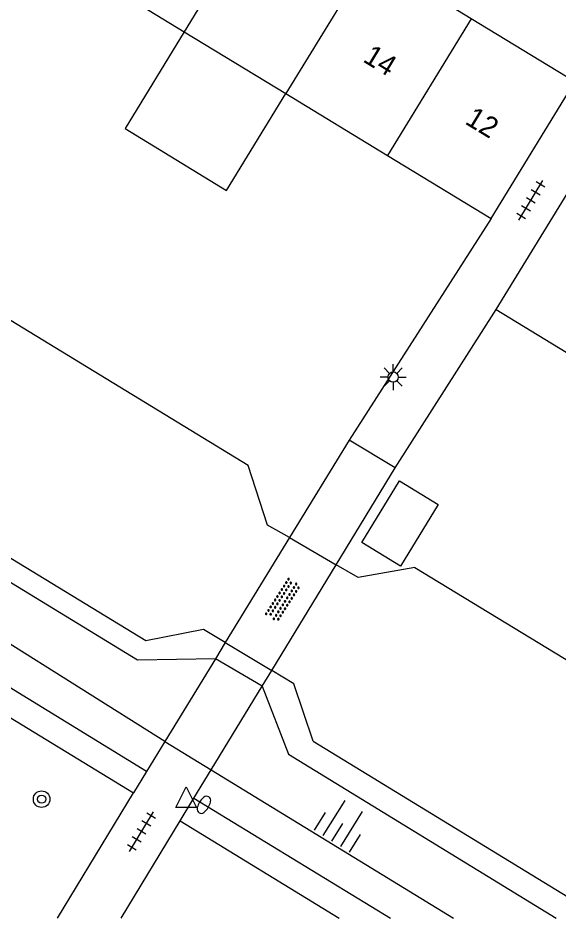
# Model space of a CAD drawing. Extents: x 128000 to 131008, y 398996 to 402500.
# Drawn here: x 129579.7 to 129605.88, y 399000 to 399043.56 of the extents above; entities that cross this region are included whole.
import ezdxf

# ---------------------------------------------------------------- set-up
doc = ezdxf.new("R2010")
doc.units = 0
for name, color, linetype in [('gg-anno-huisnummerreeks BGT', 7, 'Continuous'), ('gg-bbg-gedigitaliseerde bijgebouw', 7, 'Continuous'), ('gg-bbg-hoofdgebouw', 7, 'Continuous'), ('gg-bbg-luifel en loopbrug', 7, 'Continuous'), ('gg-bbg-tussenscheiding', 7, 'Continuous'), ('gg-knt-BGT kruinlijn', 7, 'Continuous'), ('gg-knt-verharding', 7, 'Continuous'), ('gg-kntw-beschoeiing', 7, 'Continuous'), ('gg-kwrk-kunstwerk niveau 01', 7, 'Continuous'), ('gt-grn-groengrens', 7, 'Continuous'), ('gt-symb-boom', 7, 'Continuous'), ('gt-symb-brandkraan', 7, 'Continuous'), ('gt-symb-lichtmast', 7, 'Continuous'), ('gt-symb-overige verharding', 7, 'Continuous'), ('gt-symb-talud symbool', 7, 'Continuous'), ('gt-symb-tegel verharding', 7, 'Continuous'), ('gt-symb-waterafsluiter', 7, 'Continuous')]:
    doc.layers.add(name, color=color, linetype=linetype)

# ---------------------------------------------------------------- blocks, each defined once
blk = doc.blocks.new('gt0-TEG1')
at = {"layer": 'gt-symb-tegel verharding'}
for p, q in [((-1.125, 0), (1.125, 0)), ((-0.9, -0.25), (-0.9, 0.25)), ((-0.45, -0.25), (-0.45, 0.25)), ((0, -0.25), (0, 0.25)), ((0.45, -0.25), (0.45, 0.25)), ((0.9, -0.25), (0.9, 0.25))]:
    blk.add_line(p, q, dxfattribs=at)
blk = doc.blocks.new('gt0-LMAST')
at = {"layer": 'gt-symb-lichtmast'}
for p, q in [((-0.182, 0.173), (-0.447, 0.438)), ((-0.005, 0.246), (-0.005, 0.621)), ((0.172, 0.173), (0.437, 0.438)), ((-0.255, -0.004), (-0.63, -0.004)), ((-0.182, -0.181), (-0.447, -0.446)), ((-0.005, -0.254), (-0.005, -0.629)), ((0.437, -0.446), (0.172, -0.181)), ((0.245, -0.004), (0.62, -0.004))]:
    blk.add_line(p, q, dxfattribs=at)
blk.add_circle((-0.005, -0.004), 0.25, dxfattribs=at)
blk = doc.blocks.new('gt0-OVH')
at = {"layer": 'gt-symb-overige verharding'}
for points in [[(-0.972, 0.298), (-0.967, 0.308), (-0.965, 0.319), (-0.966, 0.33), (-0.971, 0.34), (-0.978, 0.348), (-0.988, 0.353), (-0.999, 0.355), (-1.01, 0.354), (-1.02, 0.349), (-1.028, 0.342), (-1.033, 0.332), (-1.035, 0.321), (-1.034, 0.31), (-1.029, 0.3), (-1.022, 0.292), (-1.012, 0.287), (-1.001, 0.285), (-0.99, 0.286), (-0.98, 0.291)], [(-0.872, 0.106), (-0.867, 0.116), (-0.865, 0.126), (-0.866, 0.137), (-0.871, 0.147), (-0.878, 0.156), (-0.888, 0.161), (-0.899, 0.163), (-0.91, 0.162), (-0.92, 0.157), (-0.928, 0.15), (-0.933, 0.14), (-0.935, 0.129), (-0.934, 0.118), (-0.929, 0.108), (-0.922, 0.1), (-0.912, 0.095), (-0.901, 0.092), (-0.89, 0.094), (-0.88, 0.098)], [(-0.772, 0.298), (-0.767, 0.308), (-0.765, 0.319), (-0.766, 0.33), (-0.771, 0.34), (-0.778, 0.348), (-0.788, 0.353), (-0.799, 0.355), (-0.81, 0.354), (-0.82, 0.349), (-0.828, 0.342), (-0.833, 0.332), (-0.835, 0.321), (-0.834, 0.31), (-0.829, 0.3), (-0.822, 0.292), (-0.812, 0.287), (-0.801, 0.285), (-0.79, 0.286), (-0.78, 0.291)], [(-0.672, 0.106), (-0.667, 0.116), (-0.665, 0.126), (-0.666, 0.137), (-0.671, 0.147), (-0.678, 0.156), (-0.688, 0.161), (-0.699, 0.163), (-0.71, 0.162), (-0.72, 0.157), (-0.728, 0.15), (-0.733, 0.14), (-0.735, 0.129), (-0.734, 0.118), (-0.729, 0.108), (-0.722, 0.1), (-0.712, 0.095), (-0.701, 0.092), (-0.69, 0.094), (-0.68, 0.098)], [(-0.572, 0.298), (-0.567, 0.308), (-0.565, 0.319), (-0.566, 0.33), (-0.571, 0.34), (-0.578, 0.348), (-0.588, 0.353), (-0.599, 0.355), (-0.61, 0.354), (-0.62, 0.349), (-0.628, 0.342), (-0.633, 0.332), (-0.635, 0.321), (-0.634, 0.31), (-0.629, 0.3), (-0.622, 0.292), (-0.612, 0.287), (-0.601, 0.285), (-0.59, 0.286), (-0.58, 0.291)], [(-0.472, 0.106), (-0.467, 0.116), (-0.465, 0.126), (-0.466, 0.137), (-0.471, 0.147), (-0.478, 0.156), (-0.488, 0.161), (-0.499, 0.163), (-0.51, 0.162), (-0.52, 0.157), (-0.528, 0.15), (-0.533, 0.14), (-0.535, 0.129), (-0.534, 0.118), (-0.529, 0.108), (-0.522, 0.1), (-0.512, 0.095), (-0.501, 0.092), (-0.49, 0.094), (-0.48, 0.098)], [(-0.372, 0.298), (-0.367, 0.308), (-0.365, 0.319), (-0.366, 0.33), (-0.371, 0.34), (-0.378, 0.348), (-0.388, 0.353), (-0.399, 0.355), (-0.41, 0.354), (-0.42, 0.349), (-0.428, 0.342), (-0.433, 0.332), (-0.435, 0.321), (-0.434, 0.31), (-0.429, 0.3), (-0.422, 0.292), (-0.412, 0.287), (-0.401, 0.285), (-0.39, 0.286), (-0.38, 0.291)], [(-0.272, 0.106), (-0.267, 0.116), (-0.265, 0.126), (-0.266, 0.137), (-0.271, 0.147), (-0.278, 0.156), (-0.288, 0.161), (-0.299, 0.163), (-0.31, 0.162), (-0.32, 0.157), (-0.328, 0.15), (-0.333, 0.14), (-0.335, 0.129), (-0.334, 0.118), (-0.329, 0.108), (-0.322, 0.1), (-0.312, 0.095), (-0.301, 0.092), (-0.29, 0.094), (-0.28, 0.098)], [(-0.172, 0.298), (-0.167, 0.308), (-0.165, 0.319), (-0.166, 0.33), (-0.171, 0.34), (-0.178, 0.348), (-0.188, 0.353), (-0.199, 0.355), (-0.21, 0.354), (-0.22, 0.349), (-0.228, 0.342), (-0.233, 0.332), (-0.235, 0.321), (-0.234, 0.31), (-0.229, 0.3), (-0.222, 0.292), (-0.212, 0.287), (-0.201, 0.285), (-0.19, 0.286), (-0.18, 0.291)], [(-0.072, 0.106), (-0.067, 0.116), (-0.065, 0.126), (-0.066, 0.137), (-0.071, 0.147), (-0.078, 0.156), (-0.088, 0.161), (-0.099, 0.163), (-0.11, 0.162), (-0.12, 0.157), (-0.128, 0.15), (-0.133, 0.14), (-0.135, 0.129), (-0.134, 0.118), (-0.129, 0.108), (-0.122, 0.1), (-0.112, 0.095), (-0.101, 0.092), (-0.09, 0.094), (-0.08, 0.098)], [(0.028, 0.298), (0.033, 0.308), (0.035, 0.319), (0.034, 0.33), (0.029, 0.34), (0.022, 0.348), (0.012, 0.353), (0.001, 0.355), (-0.01, 0.354), (-0.02, 0.349), (-0.028, 0.342), (-0.033, 0.332), (-0.035, 0.321), (-0.034, 0.31), (-0.029, 0.3), (-0.022, 0.292), (-0.012, 0.287), (-0.001, 0.285), (0.01, 0.286), (0.02, 0.291)], [(0.128, 0.106), (0.133, 0.116), (0.135, 0.126), (0.134, 0.137), (0.129, 0.147), (0.122, 0.156), (0.112, 0.161), (0.101, 0.163), (0.09, 0.162), (0.08, 0.157), (0.072, 0.15), (0.067, 0.14), (0.065, 0.129), (0.066, 0.118), (0.071, 0.108), (0.078, 0.1), (0.088, 0.095), (0.099, 0.092), (0.11, 0.094), (0.12, 0.098)], [(0.228, 0.298), (0.233, 0.308), (0.235, 0.319), (0.234, 0.33), (0.229, 0.34), (0.222, 0.348), (0.212, 0.353), (0.201, 0.355), (0.19, 0.354), (0.18, 0.349), (0.172, 0.342), (0.167, 0.332), (0.165, 0.321), (0.166, 0.31), (0.171, 0.3), (0.178, 0.292), (0.188, 0.287), (0.199, 0.285), (0.21, 0.286), (0.22, 0.291)], [(0.328, 0.106), (0.333, 0.116), (0.335, 0.126), (0.334, 0.137), (0.329, 0.147), (0.322, 0.156), (0.312, 0.161), (0.301, 0.163), (0.29, 0.162), (0.28, 0.157), (0.272, 0.15), (0.267, 0.14), (0.265, 0.129), (0.266, 0.118), (0.271, 0.108), (0.278, 0.1), (0.288, 0.095), (0.299, 0.092), (0.31, 0.094), (0.32, 0.098)], [(0.428, 0.298), (0.433, 0.308), (0.435, 0.319), (0.434, 0.33), (0.429, 0.34), (0.422, 0.348), (0.412, 0.353), (0.401, 0.355), (0.39, 0.354), (0.38, 0.349), (0.372, 0.342), (0.367, 0.332), (0.365, 0.321), (0.366, 0.31), (0.371, 0.3), (0.378, 0.292), (0.388, 0.287), (0.399, 0.285), (0.41, 0.286), (0.42, 0.291)], [(0.528, 0.106), (0.533, 0.116), (0.535, 0.126), (0.534, 0.137), (0.529, 0.147), (0.522, 0.156), (0.512, 0.161), (0.501, 0.163), (0.49, 0.162), (0.48, 0.157), (0.472, 0.15), (0.467, 0.14), (0.465, 0.129), (0.466, 0.118), (0.471, 0.108), (0.478, 0.1), (0.488, 0.095), (0.499, 0.092), (0.51, 0.094), (0.52, 0.098)], [(0.628, 0.298), (0.633, 0.308), (0.635, 0.319), (0.634, 0.33), (0.629, 0.34), (0.622, 0.348), (0.612, 0.353), (0.601, 0.355), (0.59, 0.354), (0.58, 0.349), (0.572, 0.342), (0.567, 0.332), (0.565, 0.321), (0.566, 0.31), (0.571, 0.3), (0.578, 0.292), (0.588, 0.287), (0.599, 0.285), (0.61, 0.286), (0.62, 0.291)], [(0.728, 0.106), (0.733, 0.116), (0.735, 0.126), (0.734, 0.137), (0.729, 0.147), (0.722, 0.156), (0.712, 0.161), (0.701, 0.163), (0.69, 0.162), (0.68, 0.157), (0.672, 0.15), (0.667, 0.14), (0.665, 0.129), (0.666, 0.118), (0.671, 0.108), (0.678, 0.1), (0.688, 0.095), (0.699, 0.092), (0.71, 0.094), (0.72, 0.098)], [(0.828, 0.298), (0.833, 0.308), (0.835, 0.319), (0.834, 0.33), (0.829, 0.34), (0.822, 0.348), (0.812, 0.353), (0.801, 0.355), (0.79, 0.354), (0.78, 0.349), (0.772, 0.342), (0.767, 0.332), (0.765, 0.321), (0.766, 0.31), (0.771, 0.3), (0.778, 0.292), (0.788, 0.287), (0.799, 0.285), (0.81, 0.286), (0.82, 0.291)], [(0.928, 0.106), (0.933, 0.116), (0.935, 0.126), (0.934, 0.137), (0.929, 0.147), (0.922, 0.156), (0.912, 0.161), (0.901, 0.163), (0.89, 0.162), (0.88, 0.157), (0.872, 0.15), (0.867, 0.14), (0.865, 0.129), (0.866, 0.118), (0.871, 0.108), (0.878, 0.1), (0.888, 0.095), (0.899, 0.092), (0.91, 0.094), (0.92, 0.098)], [(1.028, 0.298), (1.033, 0.308), (1.035, 0.319), (1.034, 0.33), (1.029, 0.34), (1.022, 0.348), (1.012, 0.353), (1.001, 0.355), (0.99, 0.354), (0.98, 0.349), (0.972, 0.342), (0.967, 0.332), (0.965, 0.321), (0.966, 0.31), (0.971, 0.3), (0.978, 0.292), (0.988, 0.287), (0.999, 0.285), (1.01, 0.286), (1.02, 0.291)], [(-0.972, -0.142), (-0.967, -0.132), (-0.965, -0.121), (-0.966, -0.11), (-0.971, -0.1), (-0.978, -0.092), (-0.988, -0.087), (-0.999, -0.085), (-1.01, -0.086), (-1.02, -0.091), (-1.028, -0.098), (-1.033, -0.108), (-1.035, -0.119), (-1.034, -0.13), (-1.029, -0.14), (-1.022, -0.148), (-1.012, -0.153), (-1.001, -0.155), (-0.99, -0.154), (-0.98, -0.149)], [(-0.872, -0.334), (-0.867, -0.324), (-0.865, -0.314), (-0.866, -0.303), (-0.871, -0.293), (-0.878, -0.284), (-0.888, -0.279), (-0.899, -0.277), (-0.91, -0.278), (-0.92, -0.283), (-0.928, -0.29), (-0.933, -0.3), (-0.935, -0.311), (-0.934, -0.322), (-0.929, -0.332), (-0.922, -0.34), (-0.912, -0.345), (-0.901, -0.348), (-0.89, -0.346), (-0.88, -0.342)], [(-0.772, -0.142), (-0.767, -0.132), (-0.765, -0.121), (-0.766, -0.11), (-0.771, -0.1), (-0.778, -0.092), (-0.788, -0.087), (-0.799, -0.085), (-0.81, -0.086), (-0.82, -0.091), (-0.828, -0.098), (-0.833, -0.108), (-0.835, -0.119), (-0.834, -0.13), (-0.829, -0.14), (-0.822, -0.148), (-0.812, -0.153), (-0.801, -0.155), (-0.79, -0.154), (-0.78, -0.149)], [(-0.672, -0.334), (-0.667, -0.324), (-0.665, -0.314), (-0.666, -0.303), (-0.671, -0.293), (-0.678, -0.284), (-0.688, -0.279), (-0.699, -0.277), (-0.71, -0.278), (-0.72, -0.283), (-0.728, -0.29), (-0.733, -0.3), (-0.735, -0.311), (-0.734, -0.322), (-0.729, -0.332), (-0.722, -0.34), (-0.712, -0.345), (-0.701, -0.348), (-0.69, -0.346), (-0.68, -0.342)], [(-0.572, -0.142), (-0.567, -0.132), (-0.565, -0.121), (-0.566, -0.11), (-0.571, -0.1), (-0.578, -0.092), (-0.588, -0.087), (-0.599, -0.085), (-0.61, -0.086), (-0.62, -0.091), (-0.628, -0.098), (-0.633, -0.108), (-0.635, -0.119), (-0.634, -0.13), (-0.629, -0.14), (-0.622, -0.148), (-0.612, -0.153), (-0.601, -0.155), (-0.59, -0.154), (-0.58, -0.149)], [(-0.472, -0.334), (-0.467, -0.324), (-0.465, -0.314), (-0.466, -0.303), (-0.471, -0.293), (-0.478, -0.284), (-0.488, -0.279), (-0.499, -0.277), (-0.51, -0.278), (-0.52, -0.283), (-0.528, -0.29), (-0.533, -0.3), (-0.535, -0.311), (-0.534, -0.322), (-0.529, -0.332), (-0.522, -0.34), (-0.512, -0.345), (-0.501, -0.348), (-0.49, -0.346), (-0.48, -0.342)], [(-0.372, -0.142), (-0.367, -0.132), (-0.365, -0.121), (-0.366, -0.11), (-0.371, -0.1), (-0.378, -0.092), (-0.388, -0.087), (-0.399, -0.085), (-0.41, -0.086), (-0.42, -0.091), (-0.428, -0.098), (-0.433, -0.108), (-0.435, -0.119), (-0.434, -0.13), (-0.429, -0.14), (-0.422, -0.148), (-0.412, -0.153), (-0.401, -0.155), (-0.39, -0.154), (-0.38, -0.149)], [(-0.272, -0.334), (-0.267, -0.324), (-0.265, -0.314), (-0.266, -0.303), (-0.271, -0.293), (-0.278, -0.284), (-0.288, -0.279), (-0.299, -0.277), (-0.31, -0.278), (-0.32, -0.283), (-0.328, -0.29), (-0.333, -0.3), (-0.335, -0.311), (-0.334, -0.322), (-0.329, -0.332), (-0.322, -0.34), (-0.312, -0.345), (-0.301, -0.348), (-0.29, -0.346), (-0.28, -0.342)], [(-0.172, -0.142), (-0.167, -0.132), (-0.165, -0.121), (-0.166, -0.11), (-0.171, -0.1), (-0.178, -0.092), (-0.188, -0.087), (-0.199, -0.085), (-0.21, -0.086), (-0.22, -0.091), (-0.228, -0.098), (-0.233, -0.108), (-0.235, -0.119), (-0.234, -0.13), (-0.229, -0.14), (-0.222, -0.148), (-0.212, -0.153), (-0.201, -0.155), (-0.19, -0.154), (-0.18, -0.149)], [(-0.072, -0.334), (-0.067, -0.324), (-0.065, -0.314), (-0.066, -0.303), (-0.071, -0.293), (-0.078, -0.284), (-0.088, -0.279), (-0.099, -0.277), (-0.11, -0.278), (-0.12, -0.283), (-0.128, -0.29), (-0.133, -0.3), (-0.135, -0.311), (-0.134, -0.322), (-0.129, -0.332), (-0.122, -0.34), (-0.112, -0.345), (-0.101, -0.348), (-0.09, -0.346), (-0.08, -0.342)], [(0.028, -0.142), (0.033, -0.132), (0.035, -0.121), (0.034, -0.11), (0.029, -0.1), (0.022, -0.092), (0.012, -0.087), (0.001, -0.085), (-0.01, -0.086), (-0.02, -0.091), (-0.028, -0.098), (-0.033, -0.108), (-0.035, -0.119), (-0.034, -0.13), (-0.029, -0.14), (-0.022, -0.148), (-0.012, -0.153), (-0.001, -0.155), (0.01, -0.154), (0.02, -0.149)], [(0.128, -0.334), (0.133, -0.324), (0.135, -0.314), (0.134, -0.303), (0.129, -0.293), (0.122, -0.284), (0.112, -0.279), (0.101, -0.277), (0.09, -0.278), (0.08, -0.283), (0.072, -0.29), (0.067, -0.3), (0.065, -0.311), (0.066, -0.322), (0.071, -0.332), (0.078, -0.34), (0.088, -0.345), (0.099, -0.348), (0.11, -0.346), (0.12, -0.342)], [(0.228, -0.142), (0.233, -0.132), (0.235, -0.121), (0.234, -0.11), (0.229, -0.1), (0.222, -0.092), (0.212, -0.087), (0.201, -0.085), (0.19, -0.086), (0.18, -0.091), (0.172, -0.098), (0.167, -0.108), (0.165, -0.119), (0.166, -0.13), (0.171, -0.14), (0.178, -0.148), (0.188, -0.153), (0.199, -0.155), (0.21, -0.154), (0.22, -0.149)], [(0.328, -0.334), (0.333, -0.324), (0.335, -0.314), (0.334, -0.303), (0.329, -0.293), (0.322, -0.284), (0.312, -0.279), (0.301, -0.277), (0.29, -0.278), (0.28, -0.283), (0.272, -0.29), (0.267, -0.3), (0.265, -0.311), (0.266, -0.322), (0.271, -0.332), (0.278, -0.34), (0.288, -0.345), (0.299, -0.348), (0.31, -0.346), (0.32, -0.342)], [(0.428, -0.142), (0.433, -0.132), (0.435, -0.121), (0.434, -0.11), (0.429, -0.1), (0.422, -0.092), (0.412, -0.087), (0.401, -0.085), (0.39, -0.086), (0.38, -0.091), (0.372, -0.098), (0.367, -0.108), (0.365, -0.119), (0.366, -0.13), (0.371, -0.14), (0.378, -0.148), (0.388, -0.153), (0.399, -0.155), (0.41, -0.154), (0.42, -0.149)], [(0.528, -0.334), (0.533, -0.324), (0.535, -0.314), (0.534, -0.303), (0.529, -0.293), (0.522, -0.284), (0.512, -0.279), (0.501, -0.277), (0.49, -0.278), (0.48, -0.283), (0.472, -0.29), (0.467, -0.3), (0.465, -0.311), (0.466, -0.322), (0.471, -0.332), (0.478, -0.34), (0.488, -0.345), (0.499, -0.348), (0.51, -0.346), (0.52, -0.342)], [(0.628, -0.142), (0.633, -0.132), (0.635, -0.121), (0.634, -0.11), (0.629, -0.1), (0.622, -0.092), (0.612, -0.087), (0.601, -0.085), (0.59, -0.086), (0.58, -0.091), (0.572, -0.098), (0.567, -0.108), (0.565, -0.119), (0.566, -0.13), (0.571, -0.14), (0.578, -0.148), (0.588, -0.153), (0.599, -0.155), (0.61, -0.154), (0.62, -0.149)], [(0.728, -0.334), (0.733, -0.324), (0.735, -0.314), (0.734, -0.303), (0.729, -0.293), (0.722, -0.284), (0.712, -0.279), (0.701, -0.277), (0.69, -0.278), (0.68, -0.283), (0.672, -0.29), (0.667, -0.3), (0.665, -0.311), (0.666, -0.322), (0.671, -0.332), (0.678, -0.34), (0.688, -0.345), (0.699, -0.348), (0.71, -0.346), (0.72, -0.342)], [(0.828, -0.142), (0.833, -0.132), (0.835, -0.121), (0.834, -0.11), (0.829, -0.1), (0.822, -0.092), (0.812, -0.087), (0.801, -0.085), (0.79, -0.086), (0.78, -0.091), (0.772, -0.098), (0.767, -0.108), (0.765, -0.119), (0.766, -0.13), (0.771, -0.14), (0.778, -0.148), (0.788, -0.153), (0.799, -0.155), (0.81, -0.154), (0.82, -0.149)], [(0.928, -0.334), (0.933, -0.324), (0.935, -0.314), (0.934, -0.303), (0.929, -0.293), (0.922, -0.284), (0.912, -0.279), (0.901, -0.277), (0.89, -0.278), (0.88, -0.283), (0.872, -0.29), (0.867, -0.3), (0.865, -0.311), (0.866, -0.322), (0.871, -0.332), (0.878, -0.34), (0.888, -0.345), (0.899, -0.348), (0.91, -0.346), (0.92, -0.342)], [(1.028, -0.142), (1.033, -0.132), (1.035, -0.121), (1.034, -0.11), (1.029, -0.1), (1.022, -0.092), (1.012, -0.087), (1.001, -0.085), (0.99, -0.086), (0.98, -0.091), (0.972, -0.098), (0.967, -0.108), (0.965, -0.119), (0.966, -0.13), (0.971, -0.14), (0.978, -0.148), (0.988, -0.153), (0.999, -0.155), (1.01, -0.154), (1.02, -0.149)]]:
    blk.add_lwpolyline(points, close=True, dxfattribs=at)
blk = doc.blocks.new('gt0-TALUD_1')
at = {"layer": 'gt-symb-talud symbool'}
for p, q in [((-1, -1), (-1, 0)), ((-0.5, -2), (-0.5, 0)), ((0.5, -2), (0.5, 0)), ((1, -1), (1, 0)), ((0, -1), (0, 0))]:
    blk.add_line(p, q, dxfattribs=at)
blk = doc.blocks.new('gt0-BR')
at = {"layer": 'gt-symb-brandkraan'}
for centre, radius, start, end in [((-0.244, 0), 0.206, 107.5669, 252.4331), ((0.599, -2.664), 3, 106.892, 107.5669), ((0, -0.691), 0.938, 73.108, 106.892), ((-0.599, -2.664), 3, 72.4331, 73.108), ((0.244, 0), 0.206, 287.567, 72.4331), ((0.599, 2.664), 3, 252.4331, 253.108), ((0, 0.691), 0.938, 253.108, 286.8921), ((-0.599, 2.664), 3, 286.8921, 287.567)]:
    blk.add_arc(centre, radius, start, end, dxfattribs=at)
blk = doc.blocks.new('gt0-BOOM')
at = {"layer": 'gt-symb-boom'}
for radius in [0.4, 0.2]:
    blk.add_circle((0, 0), radius, dxfattribs=at)
blk = doc.blocks.new('gt0-WAFSL')
at = {"layer": 'gt-symb-waterafsluiter'}
for p, q in [((-0.5, -0.333), (0, 0.667)), ((0, 0.667), (0.5, -0.333)), ((0.5, -0.333), (-0.5, -0.333))]:
    blk.add_line(p, q, dxfattribs=at)

msp = doc.modelspace()

# ---------------------------------------------------------------- linework, layer by layer
at = {"layer": 'gg-bbg-gedigitaliseerde bijgebouw'}
msp.add_lwpolyline([(129596.333, 399018.171), (129598.157, 399021.159), (129600.035, 399020.012), (129598.211, 399017.025), (129596.333, 399018.171)], dxfattribs=at)
at = {"layer": 'gg-bbg-hoofdgebouw'}
for p, q in [((129601.638, 399043.523), (129596.721, 399046.518)), ((129582.831, 399045.896), (129587.748, 399042.9)), ((129606.65, 399040.47), (129601.638, 399043.523)), ((129587.748, 399042.9), (129592.666, 399039.903)), ((129602.6, 399033.85), (129606.65, 399040.47)), ((129592.666, 399039.903), (129597.583, 399036.907)), ((129597.583, 399036.907), (129602.6, 399033.85)), ((129602.84, 399029.45), (129606.9, 399036.08)), ((129602.84, 399029.45), (129607.797, 399026.423))]:
    msp.add_line(p, q, dxfattribs=at)
at = {"layer": 'gg-bbg-luifel en loopbrug'}
msp.add_lwpolyline([(129587.748, 399042.9), (129584.882, 399038.206), (129589.797, 399035.205), (129592.666, 399039.903)], dxfattribs=at)
at = {"layer": 'gg-bbg-tussenscheiding'}
for p, q in [((129591.802, 399049.514), (129587.748, 399042.9)), ((129596.721, 399046.518), (129592.666, 399039.903)), ((129601.638, 399043.523), (129597.583, 399036.907))]:
    msp.add_line(p, q, dxfattribs=at)
at = {"layer": 'gg-knt-BGT kruinlijn'}
for p, q in [((129586.8, 399008.54), (129541.82, 399036.91)), ((129589.051, 399007.164), (129600.77, 399000))]:
    msp.add_line(p, q, dxfattribs=at)
at = {"layer": 'gg-knt-verharding'}
for p, q in [((129602.6, 399033.85), (129595.72, 399023.12)), ((129597.952, 399021.791), (129602.84, 399029.45)), ((129586.8, 399008.54), (129585.918, 399007.088)), ((129585.918, 399007.088), (129585.291, 399006.056)), ((129588.218, 399005.795), (129589.051, 399007.164)), ((129581.611, 399000), (129585.291, 399006.056)), ((129587.552, 399004.701), (129588.218, 399005.795)), ((129588.218, 399005.795), (129597.722, 399000)), ((129584.691, 399000), (129587.552, 399004.701)), ((129587.552, 399004.701), (129595.247, 399000))]:
    msp.add_line(p, q, dxfattribs=at)
for points in [[(129585.918, 399007.088), (129543.057, 399033.406), (129538.334, 399036.691)], [(129536.949, 399035.491), (129543.46, 399031.601), (129585.291, 399006.056)]]:
    msp.add_lwpolyline(points, dxfattribs=at)
at = {"layer": 'gg-kntw-beschoeiing'}
for p, q in [((129590.84, 399021.9), (129548.36, 399047.81)), ((129592.839, 399018.411), (129595.096, 399017.097)), ((129598.91, 399016.97), (129626.787, 399000)), ((129589.73, 399013.33), (129591.981, 399011.979)), ((129593.99, 399008.56), (129607.986, 399000))]:
    msp.add_line(p, q, dxfattribs=at)
for points in [[(129589.73, 399013.33), (129588.68, 399013.97), (129585.88, 399013.41), (129543.32, 399039.38), (129542.52, 399042.91), (129543.335, 399044.243)], [(129592.839, 399018.411), (129591.78, 399019.02), (129590.84, 399021.9)], [(129598.91, 399016.97), (129596.16, 399016.48), (129595.096, 399017.097)], [(129593.99, 399008.56), (129593.05, 399011.34), (129591.981, 399011.979)]]:
    msp.add_lwpolyline(points, dxfattribs=at)
at = {"layer": 'gg-kwrk-kunstwerk niveau 01'}
for p, q in [((129595.72, 399023.12), (129592.839, 399018.411)), ((129597.952, 399021.791), (129595.72, 399023.12)), ((129595.096, 399017.097), (129597.952, 399021.791)), ((129592.839, 399018.411), (129589.73, 399013.33)), ((129591.981, 399011.979), (129595.096, 399017.097)), ((129589.73, 399013.33), (129589.253, 399012.55)), ((129589.253, 399012.55), (129586.8, 399008.54)), ((129591.518, 399011.219), (129591.981, 399011.979)), ((129589.051, 399007.164), (129591.518, 399011.219)), ((129586.8, 399008.54), (129589.051, 399007.164))]:
    msp.add_line(p, q, dxfattribs=at)
at = {"layer": 'gt-grn-groengrens'}
msp.add_line((129591.518, 399011.219), (129589.253, 399012.55), dxfattribs=at)
for points in [[(129589.253, 399012.55), (129585.49, 399012.476), (129542.408, 399038.787), (129541.1, 399043.095), (129542.319, 399044.863)], [(129591.518, 399011.219), (129592.799, 399007.937), (129605.746, 399000)]]:
    msp.add_lwpolyline(points, dxfattribs=at)

# ---------------------------------------------------------------- block references
at = {"layer": 'gt-symb-boom'}
msp.add_blockref('gt0-BOOM', (129580.843, 399005.752), dxfattribs=at)
at = {"layer": 'gt-symb-brandkraan', "rotation": 58.66279427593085}
msp.add_blockref('gt0-BR', (129588.697, 399005.477), dxfattribs=at)
at = {"layer": 'gt-symb-lichtmast'}
msp.add_blockref('gt0-LMAST', (129597.861, 399026.185), dxfattribs=at)
at = {"layer": 'gt-symb-overige verharding', "rotation": 57.32672252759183}
msp.add_blockref('gt0-OVH', (129592.523, 399015.389), dxfattribs=at)
at = {"layer": 'gt-symb-talud symbool', "xscale": 1.000001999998, "yscale": 1.000001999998, "rotation": 147.99461679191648}
msp.add_blockref('gt0-TALUD_1', (129594.879, 399003.721), dxfattribs=at)
at = {"layer": 'gt-symb-tegel verharding', "rotation": 58.66279427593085}
for p in [(129604.518, 399034.732), (129585.675, 399004.183)]:
    msp.add_blockref('gt0-TEG1', p, dxfattribs=at)
at = {"layer": 'gt-symb-waterafsluiter'}
msp.add_blockref('gt0-WAFSL', (129587.833, 399005.681), dxfattribs=at)

# ---------------------------------------------------------------- texts
at = {"layer": 'gg-anno-huisnummerreeks BGT'}
for s, p in [('14', (129596.345, 399041.477)), ('12', (129601.282, 399038.47))]:
    msp.add_text(s, height=1, rotation=328.7, dxfattribs=at).set_placement(p)

doc.saveas('drawing.dxf')
